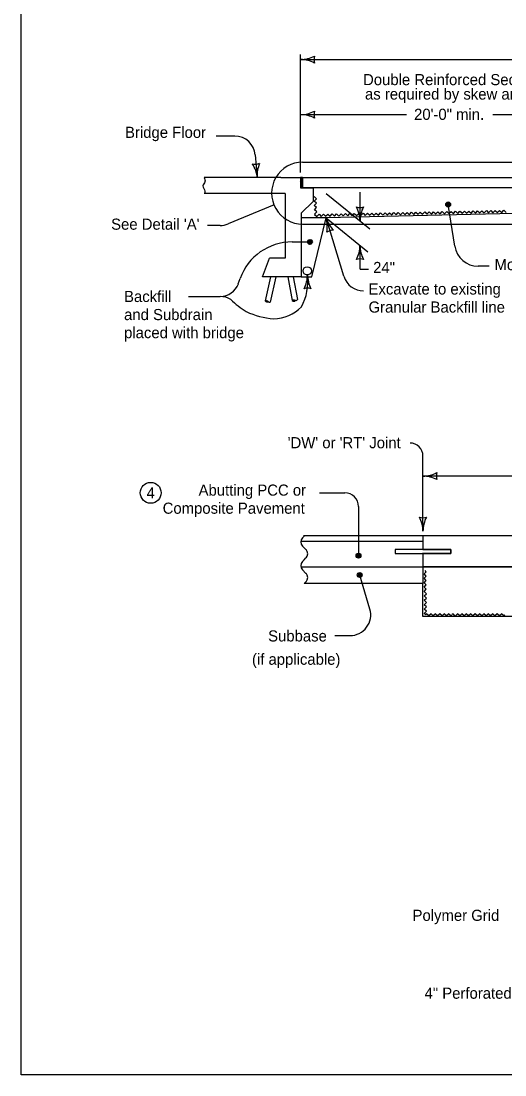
# Model space of a CAD drawing. Extents: x 9234 to 81668, y 5635 to 15999.
# Drawn here: x 13733 to 14429, y 7924 to 9440 of the extents above; entities that cross this region are included whole.
import ezdxf

# ---------------------------------------------------------------- set-up
doc = ezdxf.new("R2010")
doc.units = 0
for name, color, linetype in [('Level 61', 7, 'Continuous'), ('PS_BOLT', 7, 'Continuous'), ('PS_CONST', 7, 'Continuous'), ('PS_DAWA', 7, 'Continuous'), ('PS_DIM', 7, 'Continuous'), ('PS_SHAPE', 7, 'Continuous'), ('PS_TEXT', 7, 'Continuous')]:
    doc.layers.add(name, color=color, linetype=linetype)

msp = doc.modelspace()

# ---------------------------------------------------------------- linework, layer by layer
at = {"layer": 'Level 61'}
msp.add_lwpolyline([(13732.5, 9944), (16867.5, 9944), (16867.5, 7924), (13732.5, 7924)], close=True, dxfattribs=at)
at = {"layer": 'PS_BOLT'}
for p, q in [((14137.6, 9199.7), (14137.6, 9214.6)), ((14137.6, 9214.6), (14583.1, 9214.6)), ((14137.6, 9199.7), (14137.6, 9199.7)), ((14152.5, 9199.7), (14137.6, 9199.7)), ((14174.8, 9199.7), (14152.5, 9199.7)), ((14866.7, 8699.2), (14310.6, 8699.2)), ((14310.6, 8699.2), (14310.6, 8679.8)), ((14310.6, 8679.8), (14350.7, 8679.7)), ((14350.7, 8674.1), (14310.6, 8674.2)), ((14310.6, 8674.2), (14310.6, 8654.6)), ((14350.7, 8679.7), (14350.7, 8674.1)), ((14310.6, 8654.6), (14866.7, 8654.6))]:
    msp.add_line(p, q, dxfattribs=at)
msp.add_lwpolyline([(14583.1, 9199.7), (14478.5, 9199.7), (14478.5, 9186), (14457.2, 9186), (14457.2, 9199.7), (14174.8, 9199.7)], dxfattribs=at)
at = {"layer": 'PS_CONST'}
for p, q in [((14039.9, 9274.2), (14013.2, 9274.2)), ((14069.5, 9247.1), (14072.3, 9214.6)), ((14069.5, 9247.1), (14072.3, 9214.6)), ((14137.6, 9236.8), (14940.8, 9236.8)), ((14096.5, 9175.3), (14030.3, 9147.9)), ((14356.4, 9116.1), (14346.9, 9175.8)), ((14196.9, 9072.7), (14171.3, 9156.6)), ((14018.9, 9145.7), (14000.6, 9145.7)), ((14137.6, 9147.7), (14940.8, 9147.7)), ((14122.3, 9122), (14148.1, 9122)), ((14405.7, 9087.2), (14390.2, 9087.2)), ((14045, 9062), (14047.8, 9069.5)), ((13973.2, 9043.6), (14018.9, 9043.6)), ((14310.6, 8706), (14310.6, 8814.2)), ((14161.7, 8761.2), (14198.1, 8761.2)), ((14217.9, 8741.4), (14217.9, 8670.1)), ((14234.3, 8594.1), (14219.7, 8643)), ((14184.1, 8555.9), (14205.8, 8555.9))]:
    msp.add_line(p, q, dxfattribs=at)
for points in [[(14347.2, 9179), (14346, 9178.5), (14344.2, 9177.9), (14343.8, 9176.1), (14344.1, 9174.4), (14345.3, 9172.9), (14347, 9173.1), (14348.8, 9173.3), (14349.7, 9174.8), (14349.8, 9176.3), (14348.8, 9178.3), (14347.4, 9178.5), (14345.6, 9178), (14344.1, 9176.9), (14344.2, 9175.1), (14345.3, 9173.8), (14347, 9173.6), (14348.8, 9174), (14349.1, 9175), (14349.4, 9176.2), (14348.6, 9177.7), (14347.3, 9177.7), (14345.7, 9177.4), (14344.6, 9176.6), (14345.2, 9175.1), (14346.3, 9174.2), (14347.9, 9174.1), (14348.2, 9175), (14348.7, 9175.9), (14348, 9177.1), (14346.9, 9177.4), (14345.9, 9176.8), (14345.8, 9175.7), (14346.3, 9174.9), (14347.3, 9174.6), (14347.8, 9175), (14348.1, 9175.7), (14347.6, 9176.6), (14346.9, 9176.8), (14346.2, 9176.3), (14346.3, 9175.7), (14346.8, 9175.3), (14347.5, 9175.4), (14347.5, 9175.9), (14346.9, 9176.1)], [(14147.8, 9118.8), (14149, 9119.4), (14150.8, 9119.9), (14151.2, 9121.8), (14150.9, 9123.4), (14149.7, 9124.9), (14148, 9124.7), (14146.2, 9124.5), (14145.3, 9123), (14145.2, 9121.5), (14146.2, 9119.5), (14147.6, 9119.3), (14149.4, 9119.8), (14150.9, 9120.9), (14150.8, 9122.7), (14149.7, 9124.1), (14148, 9124.2), (14146.2, 9123.9), (14145.9, 9122.8), (14145.6, 9121.6), (14146.4, 9120.1), (14147.7, 9120.1), (14149.3, 9120.4), (14150.4, 9121.2), (14149.8, 9122.8), (14148.7, 9123.6), (14147.1, 9123.7), (14146.7, 9122.9), (14146.3, 9121.9), (14147, 9120.7), (14148.1, 9120.5), (14149.1, 9121), (14149.2, 9122.1), (14148.7, 9122.9), (14147.6, 9123.2), (14147.2, 9122.8), (14146.9, 9122.2), (14147.4, 9121.3), (14148.1, 9121.1), (14148.8, 9121.5), (14148.7, 9122.1), (14148.2, 9122.5), (14147.5, 9122.5), (14147.5, 9122), (14148.1, 9121.7)], [(14214.8, 8670.5), (14215.3, 8671.7), (14215.9, 8673.5), (14217.7, 8673.8), (14219.4, 8673.6), (14220.9, 8672.4), (14220.7, 8670.7), (14220.4, 8668.8), (14219, 8668), (14217.5, 8667.8), (14215.5, 8668.9), (14215.3, 8670.2), (14215.7, 8672), (14216.9, 8673.5), (14218.6, 8673.5), (14220, 8672.3), (14220.2, 8670.7), (14219.8, 8668.9), (14218.8, 8668.6), (14217.6, 8668.2), (14216.1, 8669.1), (14216.1, 8670.4), (14216.4, 8671.9), (14217.2, 8673), (14218.7, 8672.5), (14219.6, 8671.3), (14219.7, 8669.8), (14218.8, 8669.4), (14217.9, 8668.9), (14216.7, 8669.7), (14216.4, 8670.8), (14217, 8671.8), (14218.1, 8671.9), (14218.9, 8671.3), (14219.2, 8670.3), (14218.7, 8669.8), (14218.1, 8669.5), (14217.2, 8670.1), (14217, 8670.8), (14217.5, 8671.5), (14218.1, 8671.4), (14218.5, 8670.8), (14218.4, 8670.1), (14217.9, 8670.1), (14217.6, 8670.8)], [(14219.4, 8646.2), (14220.6, 8645.7), (14222.4, 8645.1), (14222.8, 8643.3), (14222.5, 8641.7), (14221.4, 8640.2), (14219.6, 8640.3), (14217.8, 8640.6), (14216.9, 8642), (14216.8, 8643.6), (14217.8, 8645.6), (14219.2, 8645.7), (14221, 8645.3), (14222.5, 8644.1), (14222.4, 8642.4), (14221.3, 8641), (14219.7, 8640.8), (14217.8, 8641.2), (14217.5, 8642.2), (14217.2, 8643.4), (14218, 8644.9), (14219.4, 8644.9), (14220.9, 8644.7), (14222, 8643.8), (14221.4, 8642.3), (14220.3, 8641.4), (14218.7, 8641.4), (14218.4, 8642.2), (14217.9, 8643.1), (14218.6, 8644.3), (14219.8, 8644.6), (14220.8, 8644.1), (14220.8, 8642.9), (14220.3, 8642.1), (14219.3, 8641.9), (14218.8, 8642.3), (14218.5, 8642.9), (14219, 8643.8), (14219.7, 8644), (14220.4, 8643.5), (14220.3, 8642.9), (14219.8, 8642.6), (14219.1, 8642.6), (14219.1, 8643.1), (14219.7, 8643.4)]]:
    msp.add_lwpolyline(points, dxfattribs=at)
for centre in [(14346.9, 9175.8), (14148.1, 9122), (14218, 8670.8), (14219.7, 8643)]:
    msp.add_circle(centre, 3.47, dxfattribs=at)
for centre, radius, start, end in [((14039.9, 9244.5), 29.7, 4.9696, 90), ((14069.2, 9250.3), 16.5, 257.2356, 292.7023), ((14069.2, 9250.3), 16.5, 257.2356, 292.7023), ((14029.7, 9210.9), 42.7, 4.969, 33.0415), ((14029.7, 9210.8), 42.7, 4.969, 33.0415), ((14114.9, 9218.3), 42.7, 156.8965, 184.969), ((14114.9, 9218.3), 42.7, 156.8965, 184.969), ((14137.6, 9192.3), 44.6, 89.9996, 270), ((14212.2, 9169.1), 42.7, 196.9513, 225.0238), ((14130.4, 9144.2), 42.7, 348.8788, 16.9513), ((14018.9, 9175.4), 29.7, 270, 292.4496), ((14181.7, 9122.4), 16.5, 89.2179, 124.6846), ((14122.3, 9042.8), 79.2, 90, 160.3012), ((14390.2, 9121.4), 34.3, 188.9893, 270), ((14073.7, 9063.9), 71.3, 330.5092, 8.5915), ((14102.1, 9074.8), 42.5, 331.8196, 359.892), ((14187.1, 9074.7), 42.5, 179.892, 207.9645), ((14225.3, 9081.3), 29.7, 196.9535, 270), ((14019, 9071.3), 27.7, 270, 340.3019), ((14144.5, 9039.1), 16.4, 72.1587, 107.6254), ((14019, 9015.9), 27.7, 56.8248, 90), ((14145.4, 9159), 163.6, 227.1442, 236.9942), ((14105.2, 9129.7), 118.5, 245.5915, 265.546), ((14095.7, 9066.5), 55, 270.3325, 316.7198), ((14292.1, 8814.2), 18.6, 0, 90), ((14198.1, 8741.4), 19.8, 0, 90), ((14310.6, 8741.8), 16.5, 252.2666, 287.7334), ((14267.9, 8706), 42.7, 0, 28.0725), ((14353.4, 8706), 42.7, 151.9275, 180), ((14205.8, 8585.6), 29.7, 270, 16.5828)]:
    msp.add_arc(centre, radius, start, end, dxfattribs=at)
at = {"layer": 'PS_DAWA'}
for p, q in [((14134.7, 9222), (14134.7, 9391.7)), ((14137.6, 9384.3), (15490.3, 9384.4)), ((14137.6, 9305.1), (14287, 9305.1)), ((14411.1, 9305.1), (14583.1, 9305.1)), ((14171.3, 9191.9), (14234.1, 9140.8)), ((14220.1, 9152.2), (14220.1, 9193.4)), ((14171.3, 9156.6), (14231.5, 9107.6)), ((14220.1, 9083), (14220.1, 9116.9)), ((14220.1, 9083), (14232.5, 9083)), ((14569.8, 8785.2), (14310.6, 8785.2))]:
    msp.add_line(p, q, dxfattribs=at)
for centre, radius, start, end in [((14134.7, 9427.1), 42.7, 270, 298.0725), ((14134.7, 9341.6), 42.7, 61.9275, 90), ((14170.5, 9384.3), 16.5, 162.2666, 197.7334), ((14134.7, 9347.9), 42.7, 270, 298.0725), ((14170.5, 9305.1), 16.5, 162.2666, 197.7334), ((14134.7, 9262.4), 42.7, 61.9275, 90), ((14220.1, 9188), 16.5, 252.2666, 287.7333), ((14177.3, 9152.2), 42.7, 360, 28.0725), ((14262.8, 9152.2), 42.7, 151.9275, 180), ((14177.3, 9116.9), 42.7, 331.9275, 360), ((14262.8, 9116.9), 42.7, 180, 208.0725), ((14220.1, 9081), 16.5, 72.2666, 107.7334), ((14310.6, 8828), 42.7, 270, 298.0725), ((14310.6, 8828), 42.7, 270, 298.0725), ((14310.6, 8742.5), 42.7, 61.9275, 90), ((14310.6, 8742.5), 42.7, 61.9275, 90), ((14346.5, 8785.2), 16.5, 162.2666, 197.7334), ((14346.5, 8785.2), 16.5, 162.2666, 197.7334)]:
    msp.add_arc(centre, radius, start, end, dxfattribs=at)
at = {"layer": 'PS_DIM'}
for p, q in [((14106.4, 9214.6), (13995.8, 9214.6)), ((14106.4, 9214.6), (14134.7, 9214.6)), ((14134.7, 9214.6), (14134.7, 9199.6)), ((14137.6, 9214.6), (14134.7, 9214.6)), ((14137.6, 9214.2), (14134.7, 9214.2)), ((14137.6, 9214.6), (14137.6, 9199.6)), ((14137.6, 9214.6), (15292.5, 9214.6)), ((14112.4, 9191.6), (13995.8, 9191.6)), ((14112.4, 9191.6), (14112.4, 9098.7)), ((14457.2, 9199.7), (14137.6, 9199.7)), ((14174.8, 9199.7), (14151.5, 9199.7)), ((14152.5, 9199.7), (14152.5, 9180.4)), ((14152.5, 9180.4), (14135.7, 9163.6)), ((15288.5, 9181.9), (14171.3, 9156.6)), ((14135.7, 9163.6), (14135.7, 9072)), ((14171.3, 9156.6), (14135.7, 9156.6)), ((14150.6, 9072), (14171.3, 9156.6)), ((14079.7, 9072), (14090, 9098.7)), ((14112.4, 9098.7), (14090, 9098.7)), ((14135.7, 9072), (14079.7, 9072)), ((14091.2, 9072), (14083.7, 9037.2)), ((14098.8, 9072), (14090.9, 9035.6)), ((14116.4, 9072), (14122.7, 9037.7)), ((14124, 9072), (14130, 9039)), ((14135.7, 9072), (14150.6, 9072)), ((14137.4, 8696.6), (14139.9, 8699.1)), ((14142.4, 8679.5), (14137.4, 8684.5)), ((14137.4, 8662.5), (14139.9, 8665)), ((14139.9, 8665), (14142.4, 8667.5)), ((14142.4, 8645.4), (14137.4, 8650.4)), ((14139.9, 8630.9), (14142.4, 8633.4))]:
    msp.add_line(p, q, dxfattribs=at)
msp.add_circle((14144.2, 9080.5), 5.94, dxfattribs=at)
for centre, start, end in [((14143.4, 8690.5), 135, 225), ((14136.4, 8673.5), 315, 45), ((14143.4, 8656.4), 135, 225), ((14136.4, 8639.4), 315, 45)]:
    msp.add_arc(centre, 8.53, start, end, dxfattribs=at)
for points in [[(13995.8, 9214.6), (13997, 9208.6), (13994, 9202.6), (13996.8, 9195), (13996.3, 9191.6)], [(14083.7, 9037.2), (14086.8, 9037.5), (14088.5, 9035.8), (14090.9, 9035.6)], [(14083.7, 9037.2), (14085.8, 9035.7), (14088.2, 9035.9)], [(14122.7, 9037.7), (14125.5, 9038.8), (14128.3, 9037.6), (14130, 9039)], [(14122.7, 9037.7), (14125.5, 9036.7), (14127.5, 9037.6)]]:
    msp.add_spline(points, degree=3, dxfattribs=at)
at = {"layer": 'PS_SHAPE'}
for p, q in [((14134.7, 9211.2), (14137.6, 9214.2)), ((14134.7, 9213.3), (14135.5, 9214.2)), ((14134.7, 9209.1), (14137.6, 9212.1)), ((14134.7, 9207), (14137.6, 9209.9)), ((14134.7, 9204.9), (14137.6, 9207.9)), ((14134.7, 9202.8), (14137.6, 9205.7)), ((14134.7, 9200.7), (14137.6, 9203.6)), ((14135.7, 9199.6), (14137.6, 9201.6)), ((14134.7, 9199.6), (14152.5, 9199.6)), ((14310.6, 8691.1), (14134.9, 8691.1)), ((14310.6, 8699.2), (14138.9, 8699.2)), ((14310.6, 8699.2), (14310.6, 8679.7)), ((15417.7, 8699.2), (14310.6, 8699.2)), ((14350.7, 8679.7), (14270.5, 8679.7)), ((14270.5, 8679.7), (14270.5, 8674.1)), ((14270.5, 8674.1), (14350.7, 8674.1)), ((14310.6, 8674.1), (14310.6, 8654.6)), ((14350.7, 8674.1), (14350.7, 8679.7)), ((14135.9, 8654.6), (14310.6, 8654.6)), ((14310.6, 8654.6), (14310.6, 8630.9)), ((15376.6, 8654.6), (14310.6, 8654.6)), ((14310.6, 8630.9), (14139.9, 8630.9)), ((14310.6, 8618.4), (14310.6, 8630.9)), ((14310.6, 8583.3), (14310.6, 8618.4)), ((15398.2, 8583.3), (14310.6, 8583.3))]:
    msp.add_line(p, q, dxfattribs=at)
for points in [[(14156.4, 9160.2), (14154.7, 9161.9), (14157.8, 9165.1), (14154.5, 9168.2), (14157.6, 9171.4), (14154.4, 9174.5), (14157.5, 9177.8), (14154.2, 9180.9), (14157.3, 9184.1), (14154.1, 9187.2), (14154.2, 9187.4)], [(14154.8, 9161.7), (14154.8, 9161.7), (14158.1, 9158.6), (14161.2, 9161.9), (14164.4, 9158.8), (14167.5, 9162), (14170.7, 9158.9), (14173.8, 9162.2), (14177.1, 9159.1), (14180.2, 9162.3), (14183.4, 9159.2), (14186.5, 9162.4), (14189.7, 9159.3), (14192.8, 9162.6), (14196.1, 9159.5), (14199.2, 9162.7), (14202.4, 9159.6), (14205.5, 9162.8), (14208.7, 9159.7), (14211.8, 9163), (14213.5, 9161.4)], [(14213.4, 9161.4), (14215.1, 9159.9), (14218.2, 9163.1), (14221.4, 9160), (14224.5, 9163.2), (14227.7, 9160.1), (14230.8, 9163.4), (14234.1, 9160.3), (14237.2, 9163.5), (14240.4, 9160.4), (14243.5, 9163.6), (14246.7, 9160.5), (14249.8, 9163.8), (14253.1, 9160.7), (14256.2, 9163.9), (14259.4, 9160.8), (14262.5, 9164), (14265.7, 9160.9), (14268.8, 9164.2), (14272.1, 9161.1), (14275.2, 9164.3), (14278.4, 9161.2), (14281.5, 9164.5), (14284.7, 9161.4), (14287.8, 9164.6), (14289.5, 9163)], [(14289.5, 9163), (14291.1, 9161.5), (14294.2, 9164.7), (14297.4, 9161.6), (14300.5, 9164.9), (14303.8, 9161.8), (14306.8, 9165), (14310.1, 9161.9), (14313.2, 9165.1), (14316.4, 9162), (14319.5, 9165.3), (14322.8, 9162.2), (14325.9, 9165.4), (14329.1, 9162.3), (14332.2, 9165.5), (14335.4, 9162.4), (14338.5, 9165.7), (14341.8, 9162.6), (14344.9, 9165.8), (14348.1, 9162.7), (14351.2, 9165.9), (14354.4, 9162.8), (14357.5, 9166.1), (14360.8, 9163), (14363.9, 9166.2), (14365.5, 9164.7)], [(14365.5, 9164.7), (14367.1, 9163.1), (14370.2, 9166.4), (14373.4, 9163.2), (14376.5, 9166.5), (14379.8, 9163.4), (14382.9, 9166.6), (14386.1, 9163.5), (14389.2, 9166.8), (14392.4, 9163.7), (14395.5, 9166.9), (14398.8, 9163.8), (14401.9, 9167), (14405.1, 9163.9), (14408.2, 9167.2), (14411.4, 9164.1), (14414.5, 9167.3), (14417.8, 9164.2), (14420.9, 9167.4), (14424.1, 9164.3), (14427.2, 9167.6), (14430.4, 9164.5)], [(14314.1, 8586), (14312.5, 8587.6), (14315.6, 8590.8), (14312.5, 8593.9), (14315.6, 8597.1), (14312.4, 8600.3), (14315.6, 8603.4), (14312.4, 8606.6), (14315.6, 8609.8), (14312.4, 8612.9), (14315.6, 8616.1), (14312.4, 8619.3), (14315.5, 8622.4), (14312.4, 8625.6), (14315.5, 8628.8), (14312.4, 8631.9), (14315.5, 8635.1), (14312.3, 8638.3), (14315.5, 8641.4), (14312.3, 8644.6), (14315.5, 8647.8), (14313.8, 8649.4)], [(14352.4, 8585.8), (14350.8, 8584.2), (14347.6, 8587.4), (14344.5, 8584.2), (14341.3, 8587.4), (14338.1, 8584.2), (14335, 8587.4), (14331.8, 8584.2), (14328.6, 8587.3), (14325.5, 8584.2), (14322.3, 8587.3), (14319.1, 8584.1), (14316, 8587.3), (14314.4, 8585.8)], [(14428.5, 8585.8), (14426.9, 8584.2), (14423.7, 8587.4), (14420.6, 8584.2), (14417.4, 8587.4), (14414.2, 8584.2), (14411, 8587.4), (14407.9, 8584.2), (14404.7, 8587.3), (14401.5, 8584.2), (14398.4, 8587.3), (14395.2, 8584.1), (14392, 8587.3), (14388.9, 8584.1), (14385.7, 8587.3), (14382.5, 8584.1), (14379.4, 8587.3), (14376.2, 8584.1), (14373, 8587.3), (14369.9, 8584.1), (14366.7, 8587.2), (14363.5, 8584.1), (14360.4, 8587.2), (14357.2, 8584), (14354, 8587.2), (14352.6, 8586.1)]]:
    msp.add_lwpolyline(points, dxfattribs=at)
at = {"layer": 'PS_TEXT'}
msp.add_circle((13919, 8761.2), 15, dxfattribs=at)

# ---------------------------------------------------------------- texts
at = {"layer": 'PS_CONST'}
for s, p in [('Bridge Floor', (13882.1, 9271.7)), ("See Detail 'A'", (13862.1, 9139.6)), ('Modified Subbase', (14413.6, 9081.5)), ('Backfill', (13880.7, 9035.6)), ('Excavate to existing', (14232.4, 9046.4)), ('Granular Backfill line', (14232.4, 9020.4)), ('and Subdrain', (13880.7, 9009.6)), ('placed with bridge', (13880.7, 8983.6)), ("'DW' or 'RT' Joint", (14116.1, 8825.3)), ('Abutting PCC or', (13987.9, 8757.1)), ('Composite Pavement', (13936.2, 8731.1)), ('Subbase', (14087.9, 8547.4)), ('(if applicable)', (14064.7, 8513.9)), ('Polymer Grid', (14295.7, 8145.6)), ('4" Perforated Subdrain', (14313, 8033.6))]:
    msp.add_text(s, height=16, dxfattribs=at).set_placement(p)
at = {"layer": 'PS_DAWA'}
for s, p in [('Double Reinforced Section', (14224.5, 9347.5)), ('as required by skew angle', (14227.3, 9326.8)), ('20\'-0" min.', (14297.9, 9297.6)), ('24"', (14239, 9077.3))]:
    msp.add_text(s, height=16, dxfattribs=at).set_placement(p)
at = {"layer": 'PS_TEXT'}
msp.add_text('4', height=16, dxfattribs=at).set_placement((13913.1, 8753.2))

doc.saveas('drawing.dxf')
